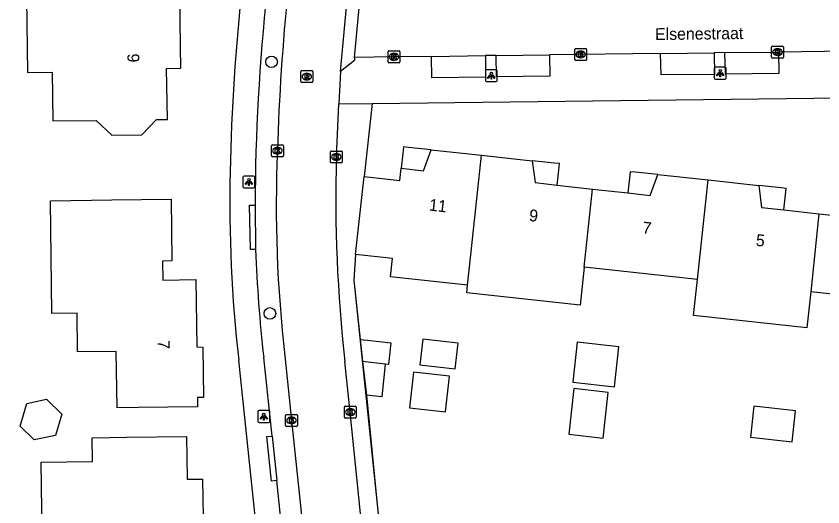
# Model space of a CAD drawing. Extents: x 160732 to 162105, y 387428 to 388479.
# Drawn here: x 161904 to 161972, y 387807.6 to 387849 of the extents above; entities that cross this region are included whole.
import ezdxf

# ---------------------------------------------------------------- set-up
doc = ezdxf.new("R2010")
doc.units = 0
for name, color, linetype in [('IMGEO_Boom', 7, 'Continuous'), ('IMGEO_Groenvoorziening', 7, 'Continuous'), ('IMGEO_Kolk', 7, 'Continuous'), ('IMGEO_Lichtpunt', 7, 'Continuous'), ('IMGEO_Muur', 7, 'Continuous'), ('IMGEO_Openbare_ruimte_label', 7, 'Continuous'), ('IMGEO_Pand', 7, 'Continuous'), ('IMGEO_Pand_nummerreeks', 7, 'Continuous'), ('IMGEO_Pand_overbouw', 7, 'Continuous'), ('IMGEO_Rijbaan_lokaal_open', 7, 'Continuous'), ('IMGEO_Rioolput', 7, 'Continuous'), ('IMGEO_Voetpad_open', 7, 'Continuous')]:
    doc.layers.add(name, color=color, linetype=linetype)

msp = doc.modelspace()

# ---------------------------------------------------------------- linework, layer by layer
at = {"layer": 'IMGEO_Boom'}
for centre in [(161925.522, 387845.119), (161925.384, 387823.925)]:
    msp.add_circle(centre, 0.489, dxfattribs=at)
at = {"layer": 'IMGEO_Groenvoorziening'}
for points in [[(161933.993, 387841.601), (161933.317, 387835.449)], [(161932.597, 387828.885), (161932.458, 387826.73), (161932.976, 387821.738)], [(161933.511, 387817.052), (161934.418, 387807.831), (161935.803, 387794.141), (161936.234, 387791.257)]]:
    msp.add_lwpolyline(points, dxfattribs=at)
at = {"layer": 'IMGEO_Kolk'}
for p, q in [((161935.408, 387846.039), (161936.26, 387846.039)), ((161951.055, 387845.317), (161951.055, 387846.169)), ((161951.13, 387846.243), (161951.982, 387846.243)), ((161951.543, 387846.023), (161951.568, 387846.023)), ((161952.056, 387846.169), (161952.056, 387845.317)), ((161967.638, 387845.51), (161967.638, 387846.362)), ((161967.713, 387846.436), (161968.565, 387846.436)), ((161968.126, 387846.216), (161968.151, 387846.216)), ((161968.639, 387846.362), (161968.639, 387845.51)), ((161935.333, 387845.113), (161935.333, 387845.965)), ((161935.821, 387845.819), (161935.846, 387845.819)), ((161936.334, 387845.965), (161936.334, 387845.113)), ((161951.566, 387845.463), (161951.541, 387845.463)), ((161968.565, 387845.436), (161967.713, 387845.436)), ((161968.149, 387845.656), (161968.124, 387845.656)), ((161936.26, 387845.039), (161935.408, 387845.039)), ((161935.844, 387845.259), (161935.819, 387845.259)), ((161951.982, 387845.243), (161951.13, 387845.243)), ((161925.514, 387837.202), (161925.514, 387838.054)), ((161925.589, 387838.128), (161926.441, 387838.128)), ((161926.002, 387837.908), (161926.027, 387837.908)), ((161926.515, 387838.054), (161926.515, 387837.202)), ((161926.025, 387837.348), (161926, 387837.348)), ((161930.482, 387836.681), (161930.482, 387837.533)), ((161930.557, 387837.607), (161931.409, 387837.607)), ((161930.97, 387837.387), (161930.995, 387837.387)), ((161931.483, 387837.533), (161931.483, 387836.681)), ((161926.441, 387837.128), (161925.589, 387837.128)), ((161931.409, 387836.607), (161930.557, 387836.607)), ((161930.993, 387836.827), (161930.968, 387836.827)), ((161931.655, 387815.189), (161931.655, 387816.041)), ((161931.73, 387816.115), (161932.582, 387816.115)), ((161932.143, 387815.895), (161932.168, 387815.895)), ((161932.656, 387816.041), (161932.656, 387815.189)), ((161926.7, 387814.493), (161926.7, 387815.345)), ((161926.775, 387815.419), (161927.627, 387815.419)), ((161927.188, 387815.199), (161927.213, 387815.199)), ((161927.701, 387815.345), (161927.701, 387814.493)), ((161932.582, 387815.115), (161931.73, 387815.115)), ((161932.166, 387815.335), (161932.141, 387815.335)), ((161927.627, 387814.419), (161926.775, 387814.419)), ((161927.211, 387814.639), (161927.186, 387814.639))]:
    msp.add_line(p, q, dxfattribs=at)
for points in [[(161935.408, 387846.039), (161936.26, 387846.039)], [(161951.055, 387845.317), (161951.055, 387846.169)], [(161951.13, 387846.243), (161951.982, 387846.243)], [(161952.056, 387846.169), (161952.056, 387845.317)], [(161967.638, 387845.51), (161967.638, 387846.362)], [(161967.713, 387846.436), (161968.565, 387846.436)], [(161967.959, 387846.136), (161968.082, 387846.136), (161968.082, 387845.985), (161968.212, 387846.136), (161968.376, 387846.136), (161968.23, 387845.985), (161968.383, 387845.736), (161968.231, 387845.736), (161968.146, 387845.9), (161968.082, 387845.833), (161968.082, 387845.736), (161967.959, 387845.736), (161967.959, 387846.136)], [(161968.639, 387846.362), (161968.639, 387845.51)], [(161935.333, 387845.113), (161935.333, 387845.965)], [(161935.654, 387845.739), (161935.777, 387845.739), (161935.777, 387845.588), (161935.907, 387845.739), (161936.071, 387845.739), (161935.925, 387845.588), (161936.078, 387845.339), (161935.926, 387845.339), (161935.841, 387845.503), (161935.777, 387845.436), (161935.777, 387845.339), (161935.654, 387845.339), (161935.654, 387845.739)], [(161936.334, 387845.965), (161936.334, 387845.113)], [(161951.376, 387845.943), (161951.499, 387845.943), (161951.499, 387845.792), (161951.629, 387845.943), (161951.793, 387845.943), (161951.647, 387845.792), (161951.8, 387845.543), (161951.648, 387845.543), (161951.563, 387845.707), (161951.499, 387845.64), (161951.499, 387845.543), (161951.376, 387845.543), (161951.376, 387845.943)], [(161968.565, 387845.436), (161967.713, 387845.436)], [(161936.26, 387845.039), (161935.408, 387845.039)], [(161951.982, 387845.243), (161951.13, 387845.243)], [(161925.514, 387837.202), (161925.514, 387838.054)], [(161925.589, 387838.128), (161926.441, 387838.128)], [(161926.515, 387838.054), (161926.515, 387837.202)], [(161925.835, 387837.828), (161925.958, 387837.828), (161925.958, 387837.677), (161926.088, 387837.828), (161926.252, 387837.828), (161926.106, 387837.677), (161926.259, 387837.428), (161926.107, 387837.428), (161926.022, 387837.592), (161925.958, 387837.525), (161925.958, 387837.428), (161925.835, 387837.428), (161925.835, 387837.828)], [(161930.482, 387836.681), (161930.482, 387837.533)], [(161930.557, 387837.607), (161931.409, 387837.607)], [(161930.803, 387837.307), (161930.926, 387837.307), (161930.926, 387837.156), (161931.056, 387837.307), (161931.22, 387837.307), (161931.074, 387837.156), (161931.227, 387836.907), (161931.075, 387836.907), (161930.99, 387837.071), (161930.926, 387837.004), (161930.926, 387836.907), (161930.803, 387836.907), (161930.803, 387837.307)], [(161931.483, 387837.533), (161931.483, 387836.681)], [(161926.441, 387837.128), (161925.589, 387837.128)], [(161931.409, 387836.607), (161930.557, 387836.607)], [(161931.655, 387815.189), (161931.655, 387816.041)], [(161931.73, 387816.115), (161932.582, 387816.115)], [(161931.976, 387815.815), (161932.099, 387815.815), (161932.099, 387815.664), (161932.229, 387815.815), (161932.393, 387815.815), (161932.247, 387815.664), (161932.4, 387815.415), (161932.248, 387815.415), (161932.163, 387815.579), (161932.099, 387815.512), (161932.099, 387815.415), (161931.976, 387815.415), (161931.976, 387815.815)], [(161932.656, 387816.041), (161932.656, 387815.189)], [(161926.7, 387814.493), (161926.7, 387815.345)], [(161926.775, 387815.419), (161927.627, 387815.419)], [(161927.021, 387815.119), (161927.144, 387815.119), (161927.144, 387814.968), (161927.274, 387815.119), (161927.438, 387815.119), (161927.292, 387814.968), (161927.445, 387814.719), (161927.293, 387814.719), (161927.208, 387814.883), (161927.144, 387814.816), (161927.144, 387814.719), (161927.021, 387814.719), (161927.021, 387815.119)], [(161927.701, 387815.345), (161927.701, 387814.493)], [(161932.582, 387815.115), (161931.73, 387815.115)], [(161927.627, 387814.419), (161926.775, 387814.419)]]:
    msp.add_lwpolyline(points, dxfattribs=at)
for centre, start, end in [((161935.41, 387845.963), 91.55205, 178.44795), ((161935.41, 387845.963), 91.55205, 178.44795), ((161936.258, 387845.963), 1.55205, 88.44795), ((161936.258, 387845.963), 1.55205, 88.44795), ((161951.132, 387846.167), 91.55205, 178.44795), ((161951.132, 387846.167), 91.55205, 178.44795), ((161951.98, 387846.167), 1.55205, 88.44795), ((161951.98, 387846.167), 1.55205, 88.44795), ((161967.715, 387846.36), 91.55205, 178.44795), ((161967.715, 387846.36), 91.55205, 178.44795), ((161968.563, 387846.36), 1.55205, 88.44795), ((161968.563, 387846.36), 1.55205, 88.44795), ((161967.715, 387845.512), 181.55205, 268.44795), ((161967.715, 387845.512), 181.55205, 268.44795), ((161968.563, 387845.512), 271.55205, 358.44795), ((161968.563, 387845.512), 271.55205, 358.44795), ((161935.41, 387845.115), 181.55205, 268.44795), ((161935.41, 387845.115), 181.55205, 268.44795), ((161936.258, 387845.115), 271.55205, 358.44795), ((161936.258, 387845.115), 271.55205, 358.44795), ((161951.132, 387845.319), 181.55205, 268.44795), ((161951.132, 387845.319), 181.55205, 268.44795), ((161951.98, 387845.319), 271.55205, 358.44795), ((161951.98, 387845.319), 271.55205, 358.44795), ((161925.591, 387838.052), 91.55205, 178.44795), ((161925.591, 387838.052), 91.55205, 178.44795), ((161926.439, 387838.052), 1.55205, 88.44795), ((161926.439, 387838.052), 1.55205, 88.44795), ((161925.591, 387837.204), 181.55205, 268.44795), ((161925.591, 387837.204), 181.55205, 268.44795), ((161926.439, 387837.204), 271.55205, 358.44795), ((161926.439, 387837.204), 271.55205, 358.44795), ((161930.559, 387837.531), 91.55205, 178.44795), ((161930.559, 387837.531), 91.55205, 178.44795), ((161931.407, 387837.531), 1.55205, 88.44795), ((161931.407, 387837.531), 1.55205, 88.44795), ((161930.559, 387836.683), 181.55205, 268.44795), ((161930.559, 387836.683), 181.55205, 268.44795), ((161931.407, 387836.683), 271.55205, 358.44795), ((161931.407, 387836.683), 271.55205, 358.44795), ((161931.732, 387816.039), 91.55205, 178.44795), ((161931.732, 387816.039), 91.55205, 178.44795), ((161932.58, 387816.039), 1.55205, 88.44795), ((161932.58, 387816.039), 1.55205, 88.44795), ((161926.777, 387815.343), 91.55205, 178.44795), ((161926.777, 387815.343), 91.55205, 178.44795), ((161927.625, 387815.343), 1.55205, 88.44795), ((161927.625, 387815.343), 1.55205, 88.44795), ((161931.732, 387815.191), 181.55205, 268.44795), ((161931.732, 387815.191), 181.55205, 268.44795), ((161932.58, 387815.191), 271.55205, 358.44795), ((161932.58, 387815.191), 271.55205, 358.44795), ((161926.777, 387814.495), 181.55205, 268.44795), ((161926.777, 387814.495), 181.55205, 268.44795), ((161927.625, 387814.495), 271.55205, 358.44795), ((161927.625, 387814.495), 271.55205, 358.44795)]:
    msp.add_arc(centre, 0.0765, start, end, dxfattribs=at)
for centre, major_axis, ratio, start_param, end_param in [((161951.542, 387845.743), (-0.387, 0.002), 0.722429, 4.712389, 7.853982), ((161951.567, 387845.743), (-0.39, 0.002), 0.717154, 1.570796, 4.712389), ((161968.125, 387845.936), (-0.387, 0.002), 0.722429, 4.712389, 7.853982), ((161968.15, 387845.936), (-0.39, 0.002), 0.717154, 1.570796, 4.712389), ((161935.82, 387845.539), (-0.387, 0.002), 0.722429, 4.712389, 7.853982), ((161935.845, 387845.539), (-0.39, 0.002), 0.717154, 1.570796, 4.712389), ((161926.001, 387837.628), (-0.387, 0.002), 0.722429, 4.712389, 7.853982), ((161926.026, 387837.628), (-0.39, 0.002), 0.717154, 1.570796, 4.712389), ((161930.969, 387837.107), (-0.387, 0.002), 0.722429, 4.712389, 7.853982), ((161930.994, 387837.107), (-0.39, 0.002), 0.717154, 1.570796, 4.712389), ((161932.142, 387815.615), (-0.387, 0.002), 0.722429, 4.712389, 7.853982), ((161932.167, 387815.615), (-0.39, 0.002), 0.717154, 1.570796, 4.712389), ((161927.187, 387814.919), (-0.387, 0.002), 0.722429, 4.712389, 7.853982), ((161927.212, 387814.919), (-0.39, 0.002), 0.717154, 1.570796, 4.712389)]:
    msp.add_ellipse(centre, major_axis=major_axis, ratio=ratio, start_param=start_param, end_param=end_param, dxfattribs=at)
at = {"layer": 'IMGEO_Lichtpunt'}
for p, q in [((161943.528, 387844.35), (161943.528, 387843.543)), ((161943.528, 387844.35), (161943.528, 387843.543)), ((161944.43, 387844.445), (161943.622, 387844.445)), ((161944.43, 387844.445), (161943.622, 387844.445)), ((161944.524, 387843.543), (161944.524, 387844.35)), ((161944.524, 387843.543), (161944.524, 387844.35)), ((161962.811, 387844.562), (161962.811, 387843.755)), ((161962.811, 387844.562), (161962.811, 387843.755)), ((161963.713, 387844.657), (161962.905, 387844.657)), ((161963.713, 387844.657), (161962.905, 387844.657)), ((161963.807, 387843.755), (161963.807, 387844.562)), ((161963.807, 387843.755), (161963.807, 387844.562)), ((161943.622, 387843.449), (161944.43, 387843.449)), ((161943.622, 387843.449), (161944.43, 387843.449)), ((161962.905, 387843.661), (161963.713, 387843.661)), ((161962.905, 387843.661), (161963.713, 387843.661)), ((161923.113, 387835.402), (161923.113, 387834.595)), ((161923.113, 387835.402), (161923.113, 387834.595)), ((161924.015, 387835.497), (161923.207, 387835.497)), ((161924.015, 387835.497), (161923.207, 387835.497)), ((161924.109, 387834.595), (161924.109, 387835.402)), ((161924.109, 387834.595), (161924.109, 387835.402)), ((161923.207, 387834.501), (161924.015, 387834.501)), ((161923.207, 387834.501), (161924.015, 387834.501)), ((161924.373, 387815.644), (161924.373, 387814.837)), ((161924.373, 387815.644), (161924.373, 387814.837)), ((161925.275, 387815.739), (161924.467, 387815.739)), ((161925.275, 387815.739), (161924.467, 387815.739)), ((161925.369, 387814.837), (161925.369, 387815.644)), ((161925.369, 387814.837), (161925.369, 387815.644)), ((161924.467, 387814.743), (161925.275, 387814.743)), ((161924.467, 387814.743), (161925.275, 387814.743))]:
    msp.add_line(p, q, dxfattribs=at)
for points in [[(161943.902, 387844.014), (161943.941, 387843.986), (161943.753, 387843.724), (161943.715, 387843.751), (161943.902, 387844.014)], [(161944.114, 387843.986), (161944.152, 387844.013), (161944.339, 387843.751), (161944.3, 387843.723), (161944.114, 387843.986)], [(161963.185, 387844.226), (161963.224, 387844.198), (161963.036, 387843.936), (161962.998, 387843.963), (161963.185, 387844.226)], [(161963.287, 387844.178), (161963.334, 387844.178), (161963.334, 387843.856), (161963.287, 387843.856), (161963.287, 387844.178)], [(161963.397, 387844.198), (161963.435, 387844.225), (161963.622, 387843.963), (161963.583, 387843.935), (161963.397, 387844.198)], [(161944.004, 387843.966), (161944.051, 387843.966), (161944.051, 387843.644), (161944.004, 387843.644), (161944.004, 387843.966)], [(161923.487, 387835.066), (161923.526, 387835.038), (161923.338, 387834.776), (161923.3, 387834.803), (161923.487, 387835.066)], [(161923.589, 387835.018), (161923.636, 387835.018), (161923.636, 387834.696), (161923.589, 387834.696), (161923.589, 387835.018)], [(161923.699, 387835.038), (161923.737, 387835.065), (161923.924, 387834.803), (161923.885, 387834.775), (161923.699, 387835.038)], [(161924.747, 387815.308), (161924.786, 387815.28), (161924.598, 387815.018), (161924.56, 387815.045), (161924.747, 387815.308)], [(161924.849, 387815.26), (161924.896, 387815.26), (161924.896, 387814.938), (161924.849, 387814.938), (161924.849, 387815.26)], [(161924.959, 387815.28), (161924.997, 387815.307), (161925.184, 387815.045), (161925.145, 387815.017), (161924.959, 387815.28)]]:
    msp.add_lwpolyline(points, dxfattribs=at)
for centre in [(161944.027, 387844.148), (161963.31, 387844.36), (161923.612, 387835.2), (161924.872, 387815.442)]:
    msp.add_circle(centre, 0.0994, dxfattribs=at)
for centre, start, end in [((161943.622, 387844.35), 90, 180), ((161943.622, 387844.35), 90, 180), ((161944.43, 387844.35), 0, 90), ((161944.43, 387844.35), 0, 90), ((161962.905, 387844.562), 90, 180), ((161962.905, 387844.562), 90, 180), ((161963.713, 387844.562), 0, 90), ((161963.713, 387844.562), 0, 90), ((161943.622, 387843.543), 180, 270), ((161943.622, 387843.543), 180, 270), ((161944.43, 387843.543), 270, 0), ((161944.43, 387843.543), 270, 360), ((161962.905, 387843.755), 180, 270), ((161962.905, 387843.755), 180, 270), ((161963.713, 387843.755), 270, 0), ((161963.713, 387843.755), 270, 360), ((161923.207, 387835.402), 90, 180), ((161923.207, 387835.402), 90, 180), ((161924.015, 387835.402), 0, 90), ((161924.015, 387835.402), 0, 90), ((161923.207, 387834.595), 180, 270), ((161923.207, 387834.595), 180, 270), ((161924.015, 387834.595), 270, 0), ((161924.015, 387834.595), 270, 360), ((161924.467, 387815.644), 90, 180), ((161924.467, 387815.644), 90, 180), ((161925.275, 387815.644), 0, 90), ((161925.275, 387815.644), 0, 90), ((161924.467, 387814.837), 180, 270), ((161924.467, 387814.837), 180, 270), ((161925.275, 387814.837), 270, 0), ((161925.275, 387814.837), 270, 360)]:
    msp.add_arc(centre, 0.0946, start, end, dxfattribs=at)
at = {"layer": 'IMGEO_Muur'}
msp.add_lwpolyline([(161932.597, 387828.885), (161932.458, 387826.73), (161934.418, 387807.831)], dxfattribs=at)
at = {"layer": 'IMGEO_Pand'}
for points in [[(161898.707, 387850.805), (161898.712, 387850.382), (161904.882, 387850.46), (161904.961, 387844.211), (161907.041, 387844.238), (161907.093, 387840.139), (161910.743, 387840.185), (161912.059, 387838.937), (161914.606, 387838.958), (161915.835, 387840.249), (161916.749, 387840.262), (161916.678, 387844.558), (161917.878, 387844.578), (161917.862, 387846.386), (161917.805, 387850.92), (161915.708, 387850.894), (161910.806, 387850.833), (161910.756, 387854.833), (161905.757, 387854.77), (161898.657, 387854.681), (161898.662, 387854.264)], [(161933.317, 387835.449), (161936.333, 387835.12), (161936.449, 387836.162), (161938.332, 387835.948), (161938.957, 387837.715), (161943.217, 387837.253)], [(161942.035, 387826.31), (161942.312, 387828.862), (161943.217, 387837.253)], [(161943.217, 387837.253), (161947.469, 387836.792), (161947.727, 387834.942), (161949.582, 387834.736), (161952.563, 387834.406)], [(161932.597, 387828.885), (161933.317, 387835.449)], [(161952.563, 387834.406), (161955.522, 387834.077), (161957.4, 387833.869), (161958.041, 387835.636), (161962.303, 387835.175)], [(161961.392, 387826.788), (161962.303, 387835.175)], [(161962.303, 387835.175), (161966.559, 387834.714), (161966.789, 387832.863), (161968.657, 387832.656), (161971.619, 387832.327)], [(161951.852, 387827.825), (161952.563, 387834.406)], [(161906.899, 387833.411), (161912.061, 387833.481), (161917.06, 387833.549), (161917.133, 387828.345), (161916.341, 387828.33), (161916.37, 387826.74), (161919.147, 387826.791), (161919.223, 387821.101), (161919.733, 387821.075), (161919.793, 387816.842), (161919.291, 387816.836), (161919.296, 387816.065), (161914.297, 387815.997), (161912.513, 387815.973), (161912.449, 387820.733), (161909.19, 387820.689), (161909.146, 387823.949), (161907.027, 387823.921), (161906.899, 387833.411)], [(161971.619, 387832.327), (161974.621, 387831.995), (161976.458, 387831.791), (161977.12, 387833.559), (161981.384, 387833.095)], [(161971.619, 387832.327), (161970.933, 387825.751)], [(161942.035, 387826.31), (161935.54, 387827.016), (161935.709, 387828.544), (161932.597, 387828.885)], [(161951.852, 387827.825), (161951.503, 387824.613), (161941.963, 387825.65), (161942.035, 387826.31)], [(161961.392, 387826.788), (161951.852, 387827.825)], [(161970.933, 387825.751), (161970.603, 387822.715), (161961.062, 387823.752), (161961.392, 387826.788)], [(161980.483, 387824.713), (161970.933, 387825.751)], [(161932.976, 387821.738), (161933.17, 387819.867)], [(161932.976, 387821.738), (161933.607, 387821.67), (161935.571, 387821.456), (161935.369, 387819.627), (161935.104, 387819.656)], [(161938.013, 387819.587), (161940.989, 387819.259), (161941.229, 387821.431), (161938.253, 387821.76), (161938.013, 387819.587)], [(161954.405, 387817.741), (161954.777, 387821.111), (161951.266, 387821.498), (161950.894, 387818.129), (161954.405, 387817.741)], [(161933.17, 387819.867), (161933.511, 387817.052)], [(161935.104, 387819.656), (161933.406, 387819.841), (161933.17, 387819.867)], [(161935.104, 387819.656), (161934.805, 387816.911), (161933.511, 387817.052)], [(161937.134, 387815.984), (161940.175, 387815.649), (161940.506, 387818.649), (161937.465, 387818.985), (161937.134, 387815.984)], [(161953.872, 387817.281), (161950.987, 387817.6), (161950.561, 387813.746), (161953.447, 387813.427), (161953.872, 387817.281)], [(161906.566, 387816.718), (161907.873, 387815.44), (161907.342, 387813.633), (161905.523, 387813.296), (161904.355, 387814.438), (161904.915, 387816.341), (161906.566, 387816.718)], [(161969.362, 387813.119), (161969.646, 387815.733), (161966.149, 387816.113), (161965.864, 387813.499), (161969.362, 387813.119)], [(161918.347, 387813.563), (161918.411, 387809.959), (161919.707, 387809.981), (161919.789, 387805.193), (161918.977, 387805.199), (161919.025, 387803.399), (161921.317, 387803.422), (161921.327, 387802.139), (161922.233, 387802.139), (161922.273, 387798.893), (161921.374, 387798.902), (161921.391, 387797.601), (161915.888, 387797.525), (161915.9, 387796.605), (161911.67, 387796.547), (161911.596, 387801.896), (161909.266, 387801.864), (161909.244, 387803.403), (161906.244, 387803.361), (161906.134, 387811.389), (161910.441, 387811.448), (161910.412, 387813.454), (161913.348, 387813.494), (161918.347, 387813.563)]]:
    msp.add_lwpolyline(points, dxfattribs=at)
at = {"layer": 'IMGEO_Pand_overbouw'}
for points in [[(161936.449, 387836.162), (161938.332, 387835.948), (161938.957, 387837.715), (161937.052, 387837.911), (161936.639, 387837.955), (161936.576, 387837.411)], [(161947.469, 387836.792), (161947.727, 387834.942), (161949.582, 387834.736), (161949.708, 387835.998), (161949.771, 387836.542), (161949.358, 387836.586)], [(161955.522, 387834.077), (161957.4, 387833.869), (161958.041, 387835.636), (161956.148, 387835.822), (161955.735, 387835.866), (161955.672, 387835.322)], [(161966.559, 387834.714), (161966.789, 387832.863), (161968.657, 387832.656), (161968.796, 387833.917), (161968.859, 387834.461), (161968.446, 387834.505)]]:
    msp.add_lwpolyline(points, close=True, dxfattribs=at)
at = {"layer": 'IMGEO_Rijbaan_lokaal_open'}
for points in [[(161931.339, 387844.297), (161932.017, 387851.87)], [(161932.519, 387845.484), (161933.018, 387850.878)], [(161977.88, 387846.067), (161968.229, 387845.939)], [(161932.519, 387845.484), (161932.506, 387845.223), (161931.339, 387844.297)], [(161938.996, 387845.573), (161935.833, 387845.538), (161932.519, 387845.484)], [(161938.996, 387845.573), (161943.53, 387845.645)], [(161944.431, 387845.655), (161943.53, 387845.645)], [(161944.431, 387845.655), (161948.928, 387845.705)], [(161958.291, 387845.831), (161948.928, 387845.705)], [(161958.291, 387845.831), (161962.811, 387845.883)], [(161963.706, 387845.9), (161962.811, 387845.883)], [(161963.706, 387845.9), (161968.229, 387845.939)], [(161931.339, 387844.297), (161931.186, 387841.567)], [(161930.982, 387837.107), (161931.186, 387841.567)], [(161926.651, 387820.352), (161927.202, 387814.919), (161929.423, 387793.893)], [(161934.209, 387795.226), (161932.155, 387815.615), (161931.704, 387819.881)]]:
    msp.add_lwpolyline(points, dxfattribs=at)
for centre, radius, start, end in [((162108.689, 387832.332), 182.749, 174.07961, 178.33938), ((162034.926, 387832.975), 109.008, 177.55367, 186.64976), ((162052.8, 387833.585), 121.869, 178.34376, 186.45635)]:
    msp.add_arc(centre, radius, start, end, dxfattribs=at)
at = {"layer": 'IMGEO_Rioolput'}
for p, q in [((161927.993, 387843.45), (161927.993, 387844.302)), ((161928.068, 387844.376), (161928.92, 387844.376)), ((161928.481, 387844.156), (161928.506, 387844.156)), ((161928.994, 387844.302), (161928.994, 387843.45)), ((161928.92, 387843.376), (161928.068, 387843.376)), ((161928.504, 387843.596), (161928.479, 387843.596))]:
    msp.add_line(p, q, dxfattribs=at)
for points in [[(161927.993, 387843.45), (161927.993, 387844.302)], [(161928.068, 387844.376), (161928.92, 387844.376)], [(161928.582, 387844.074), (161928.33, 387844.076), (161928.33, 387843.676)], [(161928.508, 387843.995), (161928.454, 387843.995), (161928.454, 387843.914)], [(161928.994, 387844.302), (161928.994, 387843.45)], [(161928.92, 387843.376), (161928.068, 387843.376)], [(161928.33, 387843.676), (161928.454, 387843.676), (161928.454, 387843.838), (161928.465, 387843.838)], [(161928.454, 387843.914), (161928.506, 387843.914)], [(161928.512, 387843.809), (161928.583, 387843.676), (161928.723, 387843.676), (161928.658, 387843.802)]]:
    msp.add_lwpolyline(points, dxfattribs=at)
for centre, radius, start, end in [((161928.07, 387844.3), 0.0765, 91.55205, 178.44795), ((161928.07, 387844.3), 0.0765, 91.55205, 178.44795), ((161928.514, 387843.899), 0.0964, 77.00612, 93.18647), ((161928.528, 387843.956), 0.0378, 276.66336, 79.67722), ((161928.581, 387843.964), 0.109, 350.36119, 89.41601), ((161928.918, 387844.3), 0.0765, 1.55205, 88.44795), ((161928.918, 387844.3), 0.0765, 1.55205, 88.44795), ((161928.07, 387843.452), 0.0765, 181.55205, 268.44795), ((161928.07, 387843.452), 0.0765, 181.55205, 268.44795), ((161928.464, 387843.785), 0.0533, 26.02933, 88.69889), ((161928.49, 387844.103), 0.19, 274.7715, 282.96867), ((161928.579, 387843.964), 0.112, 277.58423, 350.98172), ((161928.563, 387843.749), 0.108, 29.51342, 73.79051), ((161928.918, 387843.452), 0.0765, 271.55205, 358.44795), ((161928.918, 387843.452), 0.0765, 271.55205, 358.44795)]:
    msp.add_arc(centre, radius, start, end, dxfattribs=at)
for centre, major_axis, ratio, start_param, end_param in [((161928.48, 387843.876), (-0.387, 0.002), 0.722429, 4.712389, 7.853982), ((161928.505, 387843.876), (-0.39, 0.002), 0.717154, 1.570796, 4.712389)]:
    msp.add_ellipse(centre, major_axis=major_axis, ratio=ratio, start_param=start_param, end_param=end_param, dxfattribs=at)
at = {"layer": 'IMGEO_Voetpad_open'}
for points in [[(161943.53, 387845.645), (161943.547, 387843.836), (161939.023, 387843.771), (161938.996, 387845.573)], [(161948.928, 387845.705), (161948.97, 387843.897), (161944.455, 387843.846), (161944.431, 387845.655)], [(161962.811, 387845.883), (161962.83, 387844.064), (161958.324, 387844.02), (161958.291, 387845.831)], [(161968.229, 387845.939), (161968.253, 387844.13), (161963.74, 387844.078), (161963.706, 387845.9)], [(161933.993, 387841.601), (161992.101, 387842.315)], [(161931.186, 387841.567), (161933.993, 387841.601)], [(161924.181, 387829.303), (161923.742, 387829.301), (161923.669, 387833.048), (161924.132, 387833.046)], [(161924.132, 387833.046), (161924.181, 387829.303)], [(161925.572, 387813.599), (161924.86, 387820.222)], [(161925.744, 387791.533), (161922.757, 387820)], [(161925.956, 387809.863), (161925.511, 387809.813), (161925.117, 387813.556), (161925.572, 387813.599)], [(161925.572, 387813.599), (161925.956, 387809.863)], [(161927.623, 387793.74), (161925.956, 387809.863)]]:
    msp.add_lwpolyline(points, dxfattribs=at)
for centre, radius, start, end in [((162093.515, 387832.557), 171.506, 173.62734, 178.89773), ((162105.016, 387832.079), 180.887, 173.97983, 179.69365), ((162038.878, 387833.195), 116.868, 178.69538, 186.48286), ((162043.642, 387833.669), 119.541, 182.09328, 186.45899)]:
    msp.add_arc(centre, radius, start, end, dxfattribs=at)

# ---------------------------------------------------------------- texts
at = {"layer": 'IMGEO_Openbare_ruimte_label'}
msp.add_text('Elsenestraat', height=1, rotation=0.68752, dxfattribs=at).set_placement((161957.823, 387846.948))
at = {"layer": 'IMGEO_Pand_nummerreeks'}
for s, rotation, p in [('9', 270.93944, (161913.378, 387845.805)), ('11', 353.51412, (161938.747, 387832.599)), ('9', 353.77195, (161947.169, 387831.712)), ('7', 353.77176, (161956.718, 387830.67)), ('5', 353.77176, (161966.268, 387829.627)), ('7', 270.79587, (161915.938, 387821.658))]:
    msp.add_text(s, height=1, rotation=rotation, dxfattribs=at).set_placement(p)

doc.saveas('drawing.dxf')
